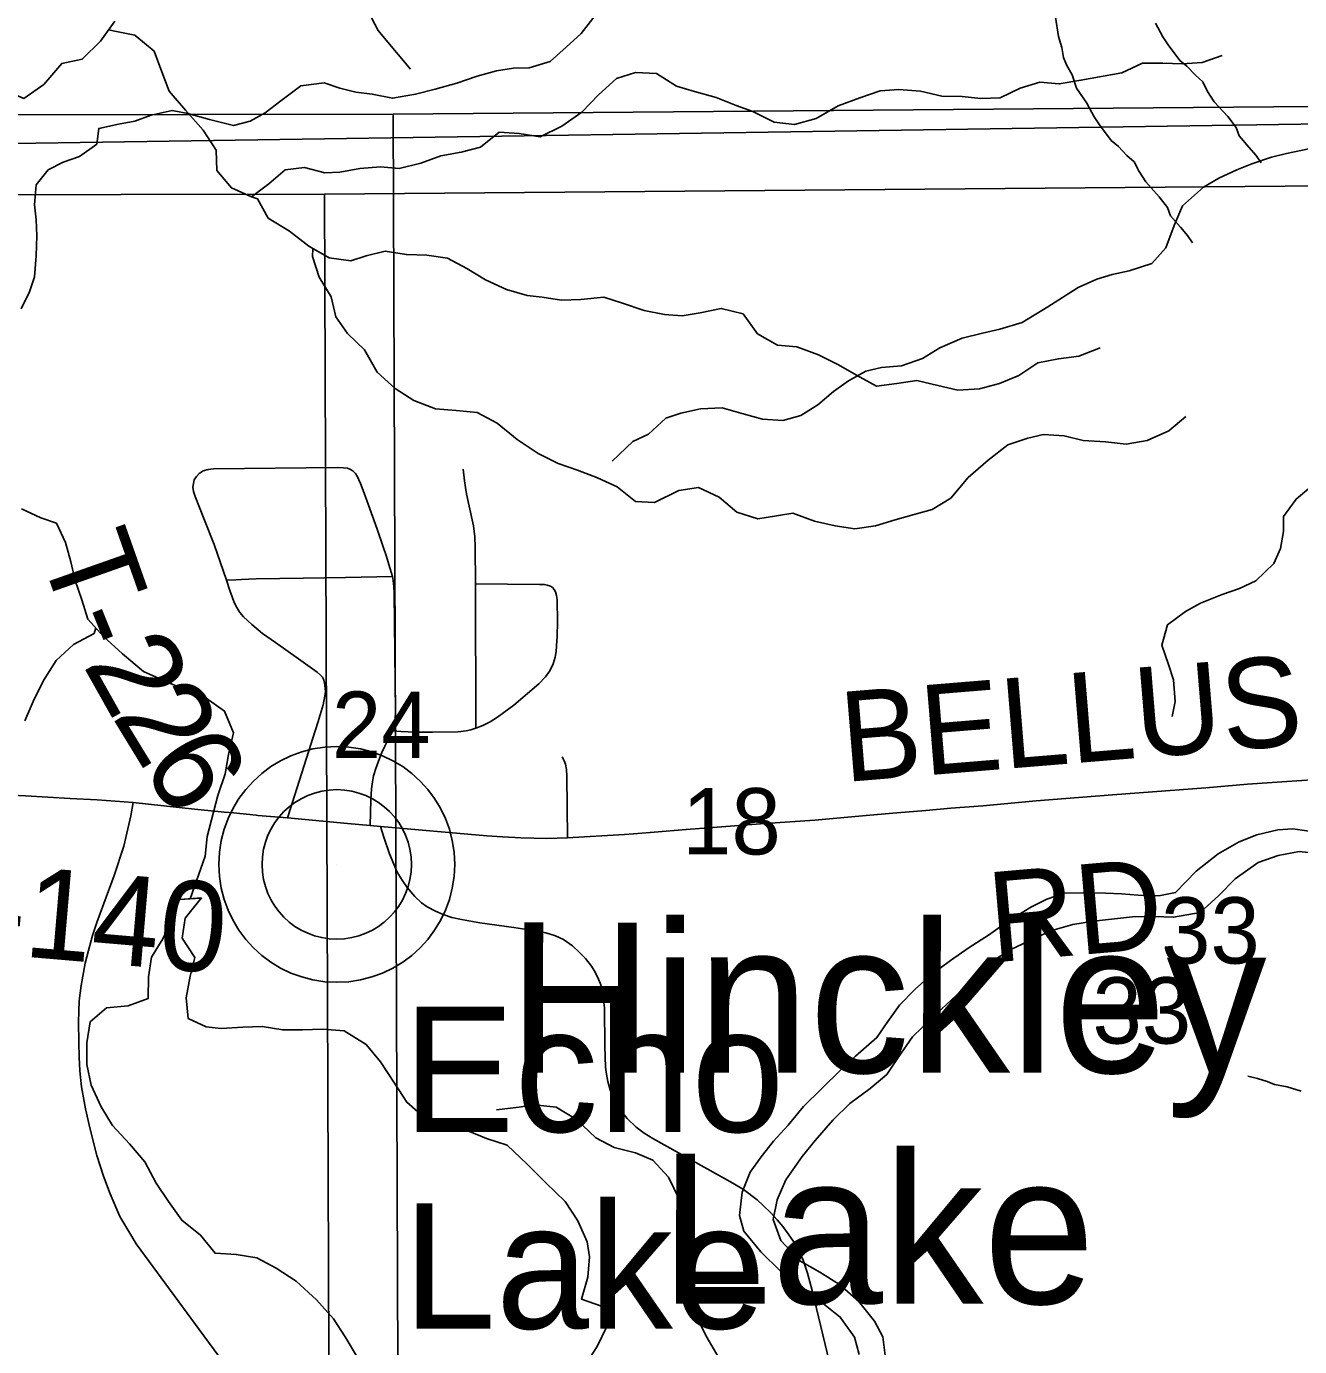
# Model space of a CAD drawing. Extents: x -21.1 to 50.3, y 0 to 22.1.
# Drawn here: x 4.62 to 5.423, y 19.242 to 20.075 of the extents above; entities that cross this region are included whole.
import ezdxf

# ---------------------------------------------------------------- set-up
doc = ezdxf.new("R2010")
doc.units = 0
for name, color, linetype in [('GM_X_County_Road', 7, 'Continuous'), ('GM_X_County_Road_Text', 7, 'Continuous'), ('GM_X_Major_Lake', 7, 'Continuous'), ('GM_X_Major_Lake_Text', 7, 'Continuous'), ('GM_X_Minor_River', 7, 'Continuous'), ('GM_X_Section', 7, 'Continuous'), ('GM_X_Section_Text', 7, 'Continuous'), ('GM_X_Township_Road', 7, 'Continuous'), ('GM_X_Township_Road_Text', 7, 'Continuous'), ('GM_X_Unincorporated', 7, 'Continuous'), ('GM_X_Unincorporated_Location', 7, 'Continuous'), ('GM_X_Unincorporated_Text', 7, 'Continuous')]:
    doc.layers.add(name, color=color, linetype=linetype)

msp = doc.modelspace()

# ---------------------------------------------------------------- linework, layer by layer
at = {"layer": 'GM_X_County_Road'}
for points in [[(4.76479, 19.57744), (4.76581, 19.57734), (4.78457, 19.57575), (4.82232, 19.57221), (4.8366, 19.57097), (4.84321, 19.57028), (4.91022, 19.56449), (4.92005, 19.5638), (4.93168, 19.56324), (4.94816, 19.56283), (4.96117, 19.56311), (4.99703, 19.56533), (5.00285, 19.56574), (5.01323, 19.56643), (5.03607, 19.56837), (5.05006, 19.56948), (5.08288, 19.57197), (5.11719, 19.57429), (5.15187, 19.57753), (5.16903, 19.57901), (5.18732, 19.58049), (5.20301, 19.58178), (5.22313, 19.58344), (5.25691, 19.58658), (5.30509, 19.59027), (5.36398, 19.5947), (5.39019, 19.59692), (5.41807, 19.59894), (5.4369, 19.60024)], [(4.5196, 19.59528), (4.55358, 19.59321), (4.56138, 19.5929), (4.60576, 19.5903), (4.61927, 19.58967), (4.64742, 19.58801), (4.6643, 19.58714), (4.68714, 19.58536), (4.72573, 19.58133)], [(4.72573, 19.58133), (4.74058, 19.57978), (4.74469, 19.57938), (4.7505, 19.57882), (4.76479, 19.57744)]]:
    msp.add_lwpolyline(points, dxfattribs=at)
at = {"layer": 'GM_X_Major_Lake'}
for points in [[(4.73023, 19.52518), (4.71637, 19.52414), (4.71149, 19.51157), (4.70585, 19.49937), (4.69867, 19.48792), (4.69684, 19.47536), (4.69652, 19.46166), (4.68399, 19.45704), (4.6703, 19.45583), (4.66007, 19.44703), (4.65785, 19.4337), (4.65792, 19.42001), (4.66065, 19.40709), (4.66681, 19.39343), (4.6741, 19.38167), (4.68481, 19.36994), (4.69438, 19.35857), (4.70168, 19.34529), (4.70935, 19.33354), (4.71778, 19.32179), (4.72962, 19.31234), (4.73881, 19.30098), (4.75213, 19.30028), (4.76508, 19.29806), (4.77729, 19.29166), (4.78989, 19.28335), (4.80288, 19.27162), (4.8136, 19.25951), (4.82089, 19.24813), (4.82856, 19.23524)], [(4.7298, 19.52514), (4.71637, 19.52414), (4.71149, 19.51157), (4.70585, 19.49937), (4.69867, 19.48792), (4.69684, 19.47536), (4.69652, 19.46166), (4.68399, 19.45704), (4.6703, 19.45583), (4.66007, 19.44703), (4.65785, 19.4337), (4.65792, 19.42001), (4.66065, 19.40709), (4.66681, 19.39343), (4.6741, 19.38167), (4.68481, 19.36994), (4.69438, 19.35857), (4.70168, 19.34529), (4.70935, 19.33354), (4.71778, 19.32179), (4.72962, 19.31234), (4.73881, 19.30098), (4.75213, 19.30028), (4.76508, 19.29806), (4.77729, 19.29166), (4.78989, 19.28335), (4.80288, 19.27162), (4.8136, 19.25951), (4.82089, 19.24813), (4.82856, 19.23524)], [(4.71802, 19.49981), (4.71986, 19.51237), (4.73023, 19.52518)], [(4.71802, 19.49981), (4.71986, 19.51237), (4.73007, 19.52497)], [(4.97354, 19.23253), (4.97996, 19.24207), (4.98599, 19.25465), (4.9825, 19.26757), (4.96992, 19.27207), (4.97403, 19.28579), (4.97511, 19.29872), (4.97354, 19.30823), (4.96776, 19.32151), (4.95971, 19.33364), (4.94748, 19.34537), (4.93562, 19.3571), (4.923, 19.36921), (4.91005, 19.37333), (4.89823, 19.37822), (4.88527, 19.38272), (4.87193, 19.3857), (4.85971, 19.39628), (4.85203, 19.40842), (4.84321, 19.42169), (4.83403, 19.43267), (4.82029, 19.44135), (4.80658, 19.44243), (4.79403, 19.44199), (4.78147, 19.44192), (4.76853, 19.44414), (4.75635, 19.4437), (4.74266, 19.44287), (4.73314, 19.44397), (4.7217, 19.44923), (4.72049, 19.46216), (4.72309, 19.47587), (4.72607, 19.48767), (4.71802, 19.49981)]]:
    msp.add_lwpolyline(points, dxfattribs=at)
at = {"layer": 'GM_X_Minor_River'}
for points in [[(4.98161, 20.08599), (4.96985, 20.07081), (4.96036, 20.06209), (4.95012, 20.05299), (4.93686, 20.04919), (4.927, 20.04881), (4.91638, 20.04729), (4.90425, 20.04388), (4.89136, 20.03933), (4.87771, 20.03554), (4.8652, 20.0325), (4.85079, 20.02984), (4.8379, 20.0325), (4.82767, 20.03363), (4.81743, 20.03629), (4.80758, 20.0397), (4.79279, 20.0378)], [(4.83513, 20.08505), (4.84172, 20.0726), (4.84979, 20.06282), (4.86209, 20.04815)], [(5.26906, 20.08099), (5.27103, 20.06884), (5.27298, 20.06202), (5.27416, 20.05556), (5.27608, 20.05101), (5.27955, 20.04458), (5.28226, 20.03623), (5.28878, 20.02677), (5.2934, 20.01806), (5.29685, 20.01314), (5.30414, 20.0033), (5.30873, 19.99953), (5.31409, 19.99386), (5.31868, 19.98971), (5.32176, 19.98365), (5.32598, 19.97721), (5.33441, 19.96776), (5.33978, 19.96095), (5.34171, 19.95565), (5.34784, 19.94846), (5.35244, 19.94317), (5.35551, 19.93863)], [(4.57835, 20.03585), (4.57832, 20.03582), (4.5915, 20.03659), (4.6052, 20.03547), (4.61814, 20.02978), (4.63068, 20.03854), (4.64208, 20.05187), (4.65502, 20.05455), (4.66641, 20.06597), (4.67553, 20.07853)], [(4.67159, 20.0731), (4.67668, 20.07207), (4.6881, 20.0698), (4.70029, 20.05955), (4.70525, 20.04662), (4.70984, 20.03446), (4.72013, 20.0223), (4.73118, 20.00976), (4.73957, 19.99722), (4.73997, 19.98429), (4.74912, 19.97327), (4.76168, 19.96759), (4.77271, 19.97596), (4.78296, 19.98472), (4.79514, 19.98626), (4.80808, 19.98286), (4.81759, 19.98325), (4.83015, 19.98555), (4.84308, 19.9867), (4.85488, 19.98558), (4.86857, 19.98902), (4.88112, 19.9936), (4.89406, 19.99589), (4.90623, 19.99895), (4.91801, 20.00847), (4.93057, 20.00773), (4.94389, 20.00546), (4.95757, 20.01233), (4.97012, 20.02109), (4.98076, 20.03213), (4.99216, 20.04241), (5.00395, 20.04623), (5.01727, 20.04549), (5.02983, 20.03752), (5.04125, 20.03411), (5.05496, 20.03032), (5.06752, 20.02539), (5.07818, 20.0216), (5.09151, 20.01478), (5.10445, 20.01327), (5.11814, 20.01709), (5.13183, 20.0251), (5.14552, 20.03006), (5.15845, 20.03464), (5.17024, 20.03541), (5.18394, 20.03429), (5.19726, 20.03126), (5.2102, 20.0309), (5.222, 20.02977), (5.23417, 20.03017), (5.24672, 20.03627), (5.25927, 20.04009), (5.27145, 20.03896), (5.28514, 20.04126), (5.31101, 20.04585), (5.32394, 20.05196), (5.33688, 20.05197), (5.34906, 20.05161), (5.36161, 20.05238), (5.37416, 20.05696)], [(5.33207, 20.07729), (5.33669, 20.06858), (5.34014, 20.06366), (5.34743, 20.05382), (5.35202, 20.05005), (5.35738, 20.04438), (5.36197, 20.04023), (5.36505, 20.03416), (5.36927, 20.02773), (5.3777, 20.01828), (5.38307, 20.01147), (5.385, 20.00616), (5.39113, 19.99898), (5.39573, 19.99369), (5.3988, 19.98914)], [(4.79279, 20.0378), (4.78028, 20.02832), (4.77042, 20.02073), (4.76094, 20.01542), (4.75032, 20.01277), (4.73516, 20.01656), (4.72152, 20.02035), (4.71166, 20.02225), (4.69839, 20.01921), (4.68815, 20.01542), (4.67792, 20.01352), (4.6654, 20.01086), (4.66426, 20.001), (4.65326, 19.99304), (4.64303, 19.98962), (4.63355, 19.98469), (4.62596, 19.97521), (4.62482, 19.96269), (4.62595, 19.95321), (4.62632, 19.94297), (4.62594, 19.93046), (4.62479, 19.91718), (4.62175, 19.9077), (4.61644, 19.89708)], [(5.4289, 19.99804), (5.41486, 19.995), (5.40539, 19.99273), (5.39287, 19.98855), (5.38339, 19.98476), (5.37202, 19.97945), (5.36254, 19.97376), (5.34926, 19.962), (5.34395, 19.94948), (5.33864, 19.93545), (5.32991, 19.92559), (5.3155, 19.92104), (5.30489, 19.91876), (5.29503, 19.91572), (5.28327, 19.91041), (5.26431, 19.89828), (5.248, 19.88841), (5.23397, 19.88424), (5.22298, 19.88159), (5.21009, 19.87855), (5.19606, 19.87248), (5.18506, 19.86565), (5.17179, 19.8611), (5.15928, 19.85996), (5.14942, 19.85769), (5.13843, 19.85162), (5.12894, 19.84479), (5.11908, 19.83644), (5.10846, 19.82962), (5.09709, 19.82658), (5.0842, 19.82734), (5.07207, 19.83075), (5.05881, 19.83454), (5.04516, 19.83378), (5.03265, 19.83113), (5.02317, 19.82809), (5.01217, 19.81785), (5.00231, 19.8133), (4.98941, 19.80078)], [(4.76168, 19.9676), (4.76549, 19.96645), (4.77235, 19.95429), (4.78568, 19.94594), (4.79787, 19.93644), (4.81082, 19.92923), (4.82452, 19.92735), (4.83403, 19.9304), (4.8462, 19.93346), (4.85952, 19.9312), (4.87246, 19.93083), (4.8854, 19.92895), (4.89759, 19.9225), (4.90939, 19.91529), (4.92272, 19.90921), (4.93566, 19.90543), (4.94517, 19.9043), (4.95735, 19.90242), (4.96953, 19.90281), (4.98399, 19.90435), (4.99579, 19.90056), (5.00949, 19.89601), (5.02243, 19.89337), (5.03347, 19.89262), (5.04488, 19.89454), (5.05819, 19.89721), (5.0719, 19.89381), (5.08105, 19.88127), (5.09361, 19.87406), (5.10579, 19.87293), (5.1195, 19.86801), (5.13206, 19.86156), (5.14349, 19.85511), (5.15605, 19.84828), (5.16899, 19.84982), (5.18154, 19.85173), (5.19486, 19.84871), (5.20743, 19.84568), (5.22112, 19.84646), (5.23367, 19.84989), (5.24584, 19.85485), (5.25801, 19.86285), (5.27094, 19.86553), (5.28387, 19.86707), (5.29719, 19.87241)], [(4.8005, 19.93499), (4.80017, 19.92998), (4.80437, 19.91706), (4.812, 19.90451), (4.81506, 19.89197), (4.82231, 19.88133), (4.83298, 19.87107), (4.84099, 19.85701), (4.85242, 19.84676), (4.86422, 19.83917), (4.87793, 19.83386), (4.89087, 19.83273), (4.90419, 19.83161), (4.91675, 19.82478), (4.92932, 19.81453), (4.94265, 19.8058), (4.95522, 19.79935), (4.9674, 19.79518), (4.97997, 19.79025), (4.99253, 19.78456), (5.00396, 19.77545), (5.01614, 19.7747), (5.03135, 19.78233), (5.0439, 19.78424), (5.05685, 19.77817), (5.06789, 19.76868), (5.08122, 19.76451), (5.09301, 19.76643), (5.10328, 19.76796), (5.11699, 19.76304), (5.12993, 19.76001), (5.14249, 19.75812), (5.15542, 19.76004), (5.16797, 19.76386), (5.18128, 19.76768), (5.19117, 19.77035), (5.20296, 19.7776), (5.21397, 19.79054), (5.22651, 19.80159), (5.23906, 19.81111), (5.25161, 19.81531), (5.2615, 19.8176), (5.27443, 19.81686), (5.28661, 19.81383), (5.3007, 19.81309), (5.31363, 19.81158), (5.32695, 19.81388), (5.34064, 19.81999), (5.35128, 19.82913)], [(5.4303, 19.78489), (5.42081, 19.77693), (5.41285, 19.76593), (5.41284, 19.75645), (5.41094, 19.74583), (5.40677, 19.73634), (5.39539, 19.72534), (5.38515, 19.72041), (5.37415, 19.71662), (5.3605, 19.71131), (5.35102, 19.706), (5.33964, 19.69765), (5.33622, 19.68476), (5.34039, 19.67262), (5.34342, 19.66276), (5.34454, 19.64911), (5.34265, 19.63962)], [(4.61662, 19.77078), (4.6288, 19.76509), (4.6387, 19.76168), (4.64442, 19.74952), (4.64787, 19.73735), (4.65055, 19.72557), (4.65475, 19.7134), (4.65857, 19.70124), (4.66848, 19.69022), (4.68029, 19.6792), (4.69363, 19.66819), (4.70733, 19.66212), (4.71952, 19.65681), (4.7317, 19.65226), (4.74465, 19.64315), (4.75038, 19.62947)], [(4.6636, 19.69564), (4.66239, 19.69211), (4.64946, 19.68525), (4.63844, 19.67497), (4.63047, 19.66241), (4.62402, 19.64909), (4.61871, 19.63691)], [(4.75038, 19.62947), (4.74735, 19.61577), (4.74509, 19.6036), (4.74054, 19.5899), (4.73373, 19.56403), (4.73261, 19.55148), (4.72301, 19.52469)], [(5.43213, 19.56688), (5.41886, 19.56891), (5.40937, 19.56825), (5.39605, 19.56496), (5.38499, 19.56052), (5.37163, 19.55305)], [(5.38248, 19.53737), (5.39701, 19.54748), (5.40958, 19.55191), (5.42289, 19.55443), (5.43275, 19.55357)], [(5.37163, 19.55305), (5.35785, 19.54218), (5.34481, 19.52864), (5.33415, 19.52646), (5.32125, 19.52697), (5.31063, 19.52784), (5.30077, 19.52832), (5.28786, 19.52845), (5.27457, 19.52821), (5.26353, 19.52452), (5.25399, 19.51968), (5.23947, 19.51071), (5.22685, 19.50172), (5.21462, 19.49387), (5.20277, 19.48563), (5.19053, 19.47664), (5.18057, 19.46762), (5.17059, 19.45747), (5.16327, 19.44729), (5.15634, 19.4371), (5.14293, 19.42546), (5.13335, 19.41644), (5.10995, 19.39351), (5.10035, 19.38183), (5.09113, 19.37166), (5.08344, 19.36186), (5.0765, 19.35206), (5.07144, 19.33957), (5.06977, 19.32478), (5.07233, 19.31487), (5.0832, 19.30185), (5.0956, 19.28957), (5.1084, 19.27956), (5.12159, 19.26993), (5.13326, 19.2607), (5.14224, 19.24807), (5.14517, 19.23702)], [(5.16149, 19.23648), (5.16009, 19.24827), (5.15488, 19.2582), (5.14476, 19.27084), (5.13272, 19.28121), (5.12027, 19.28894), (5.10782, 19.29628), (5.0958, 19.30894), (5.091, 19.32228), (5.09341, 19.33479), (5.09885, 19.34727), (5.10925, 19.36198), (5.11733, 19.37216), (5.12847, 19.38496), (5.13921, 19.39549), (5.15221, 19.40485), (5.16255, 19.41386), (5.16987, 19.42443), (5.17874, 19.43763), (5.19101, 19.44928), (5.20634, 19.46356), (5.21823, 19.47598), (5.22858, 19.48499), (5.24042, 19.49247), (5.25682, 19.50028), (5.26674, 19.50473), (5.28006, 19.5084), (5.29299, 19.51055), (5.30629, 19.51193), (5.3177, 19.51334), (5.33136, 19.51358), (5.34351, 19.51307), (5.36024, 19.51594), (5.37212, 19.52684), (5.38248, 19.53737)], [(5.42398, 19.40336), (5.41521, 19.40597), (5.40721, 19.40745), (5.40263, 19.40932), (5.39653, 19.41119), (5.39043, 19.41268)], [(4.9164, 19.39155), (4.93043, 19.39307), (4.94029, 19.39458), (4.95393, 19.39307), (4.96682, 19.38548), (4.97894, 19.37373), (4.99069, 19.36766), (5.00396, 19.36425), (5.01495, 19.3597), (5.0248, 19.34908), (5.03162, 19.33505), (5.03464, 19.32177), (5.03502, 19.31002), (5.0335, 19.30015), (5.03311, 19.2884), (5.03651, 19.27512), (5.04182, 19.26261), (5.04863, 19.24858), (5.05658, 19.23492)]]:
    msp.add_lwpolyline(points, dxfattribs=at)
at = {"layer": 'GM_X_Section'}
for points in [[(4.85115, 20.01985), (5.88662, 20.02845), (5.8818, 19.00728), (5.82494, 19.00715), (4.855, 19.00483)], [(3.82397, 20.01814), (4.85115, 20.01985), (4.855, 19.00483), (4.83075, 19.0046), (3.83539, 19.00471)], [(4.49952, 19.99963), (5.45185, 20.01395), (5.47114, 18.99721), (4.50668, 19.00183), (4.49957, 19.93786)], [(4.80786, 19.96933), (5.84333, 19.97793), (5.83851, 18.95676), (5.78166, 18.95663), (4.81171, 18.95431)], [(3.78068, 19.96762), (4.80786, 19.96933), (4.81171, 18.95431), (4.78746, 18.95409), (3.7921, 18.95419)]]:
    msp.add_lwpolyline(points, close=True, dxfattribs=at)
at = {"layer": 'GM_X_Township_Road'}
for points in [[(4.72698, 19.79111), (4.72876, 19.79304), (4.73117, 19.79466), (4.73441, 19.79562), (4.73779, 19.79595), (4.81579, 19.79686), (4.8199, 19.79673), (4.82234, 19.79634), (4.82413, 19.79564)], [(4.78457, 19.57575), (4.79798, 19.61801), (4.80054, 19.62608), (4.80376, 19.63656), (4.80699, 19.64706), (4.80812, 19.6527), (4.80845, 19.65544), (4.8078, 19.66125), (4.80716, 19.66335), (4.80647, 19.6645), (4.80526, 19.66583), (4.80312, 19.6677), (4.79877, 19.67093), (4.7914, 19.67604), (4.77683, 19.68641), (4.76876, 19.69206), (4.76199, 19.69771), (4.75666, 19.70254), (4.75441, 19.70545), (4.75247, 19.70851), (4.75086, 19.71174), (4.74957, 19.71529), (4.74811, 19.71932), (4.74598, 19.72571), (4.73828, 19.7482), (4.73166, 19.76465), (4.72618, 19.77852), (4.72521, 19.78175), (4.72472, 19.78449), (4.72569, 19.78917), (4.72698, 19.79111)], [(4.8366, 19.57097), (4.83696, 19.58707), (4.83756, 19.59408), (4.83804, 19.59844), (4.83877, 19.60231), (4.84022, 19.60691), (4.8418, 19.61162), (4.84397, 19.61707), (4.84591, 19.62106), (4.84821, 19.62554), (4.85087, 19.63062), (4.85135, 19.63243), (4.85184, 19.63546), (4.85232, 19.6386), (4.85256, 19.64236), (4.85184, 19.71761), (4.85148, 19.72184), (4.85111, 19.72547), (4.85063, 19.72801), (4.84833, 19.73564), (4.84688, 19.74071), (4.84446, 19.7481), (4.84103, 19.75793), (4.83804, 19.76612), (4.83284, 19.78064), (4.83054, 19.78681), (4.82849, 19.79129), (4.8274, 19.79298), (4.8257, 19.79467), (4.82413, 19.79564)], [(4.90337, 19.63232), (4.90301, 19.72342), (4.9029, 19.74677), (4.90277, 19.75318), (4.90193, 19.75995), (4.89902, 19.77253), (4.89733, 19.78016), (4.89673, 19.78427), (4.89624, 19.78839), (4.89539, 19.79576)], [(4.74598, 19.72571), (4.75179, 19.72601), (4.75541, 19.7262), (4.75977, 19.72644), (4.76461, 19.72656), (4.79449, 19.72693), (4.82099, 19.72753), (4.85063, 19.72801)], [(4.85087, 19.63062), (4.85607, 19.63026), (4.86055, 19.63002), (4.86696, 19.62989), (4.87592, 19.62977), (4.89213, 19.63014), (4.8972, 19.63074), (4.90023, 19.63135), (4.90337, 19.63232), (4.90773, 19.63401), (4.91233, 19.63631), (4.91693, 19.63921), (4.92108, 19.64221), (4.92721, 19.64683), (4.94306, 19.66038), (4.94717, 19.66474), (4.94996, 19.66861), (4.95202, 19.67297), (4.95334, 19.67708), (4.95395, 19.68071), (4.95431, 19.68422), (4.95467, 19.69051), (4.95479, 19.69934), (4.95467, 19.71362), (4.95431, 19.71616), (4.95359, 19.71846), (4.95274, 19.7199), (4.95177, 19.72112)], [(4.90301, 19.72342), (4.94342, 19.72306), (4.94657, 19.72293), (4.94838, 19.72257), (4.95032, 19.72196), (4.95177, 19.72112)], [(4.96117, 19.56311), (4.96069, 19.60216), (4.96048, 19.60631), (4.95993, 19.60963), (4.95896, 19.61177), (4.95785, 19.6142)], [(4.74107, 19.23605), (4.73172, 19.24883), (4.68901, 19.30682), (4.68558, 19.31258), (4.67872, 19.32427), (4.67265, 19.33846), (4.66844, 19.34968), (4.66423, 19.36277), (4.65971, 19.38023), (4.65706, 19.39208), (4.65457, 19.40595), (4.65348, 19.41608), (4.65301, 19.42465), (4.65285, 19.43401), (4.65254, 19.44694), (4.65301, 19.46035), (4.65425, 19.47001), (4.65566, 19.47812), (4.65691, 19.48404), (4.65897, 19.49202), (4.66143, 19.5015), (4.66423, 19.50976), (4.6686, 19.52176), (4.67514, 19.53937), (4.68122, 19.55793), (4.68558, 19.57694), (4.68714, 19.58536)], [(4.84321, 19.57028), (4.84524, 19.5635), (4.84893, 19.55298), (4.85151, 19.54652), (4.85373, 19.54153), (4.85687, 19.53636), (4.86001, 19.53175), (4.86481, 19.52621), (4.86906, 19.52215), (4.87263, 19.51967), (4.87792, 19.5168), (4.88271, 19.51477), (4.88825, 19.51292), (4.89416, 19.51163), (4.90579, 19.5096), (4.9272, 19.50646), (4.94105, 19.50443), (4.94751, 19.50313), (4.9536, 19.50129), (4.95859, 19.49908), (4.96431, 19.49501), (4.96874, 19.49077), (4.97243, 19.48689), (4.97631, 19.48209), (4.97806, 19.47933), (4.98037, 19.47507), (4.98221, 19.47028), (4.98351, 19.46437), (4.98443, 19.45588), (4.9848, 19.43151), (4.98517, 19.4184), (4.98572, 19.41397), (4.98664, 19.40936), (4.98812, 19.40419), (4.99052, 19.39883), (4.99403, 19.39255), (4.99606, 19.38942), (4.99883, 19.38609), (5.00455, 19.38056), (5.00954, 19.37686), (5.01508, 19.37335), (5.06547, 19.34511), (5.07212, 19.34124), (5.08079, 19.33459), (5.0847, 19.33109), (5.08947, 19.32647), (5.09343, 19.32213), (5.09704, 19.31779), (5.10037, 19.31317), (5.10369, 19.30838), (5.10682, 19.30265), (5.10978, 19.29656), (5.11255, 19.28844), (5.1155, 19.27755), (5.11956, 19.26075), (5.12916, 19.22069)]]:
    msp.add_lwpolyline(points, dxfattribs=at)
at = {"layer": 'GM_X_Unincorporated'}
for radius in [0.0744, 0.04716]:
    msp.add_circle((4.81556, 19.54639), radius, dxfattribs=at)
at = {"layer": 'GM_X_Unincorporated_Location'}
msp.add_line((4.81556, 19.54639), (4.81556, 19.54639), dxfattribs=at)

# ---------------------------------------------------------------- texts
at = {"layer": 'GM_X_County_Road_Text'}
for s, rotation, p in [('BELLUS', 4.704, (5.13584, 19.5983)), ('C-140', 355.1012, (4.53746, 19.49509)), ('RD', 4.96901, (5.22924, 19.48444))]:
    msp.add_text(s, height=0.056818, rotation=rotation, dxfattribs=at).set_placement(p)
at = {"layer": 'GM_X_Major_Lake_Text'}
for s, rotation, p in [('Hinckley', 359.98279, (4.92356, 19.41498)), ('Lake', 359.98291, (5.0193, 19.26917))]:
    msp.add_text(s, height=0.094743, rotation=rotation, dxfattribs=at).set_placement(p)
at = {"layer": 'GM_X_Section_Text'}
for s, p in [('24', (4.81253, 19.61362)), ('18', (5.03345, 19.55265)), ('33', (5.33568, 19.48379)), ('33', (5.29239, 19.43328))]:
    msp.add_text(s, height=0.041856, rotation=0.00001, dxfattribs=at).set_placement(p)
at = {"layer": 'GM_X_Township_Road_Text'}
for s, rotation, p in [('T', 289.44598, (4.62776, 19.74385)), ('-', 291.86043, (4.64283, 19.70133)), ('2', 299.32328, (4.655, 19.6724)), ('2', 301.41056, (4.67328, 19.63994)), ('6', 301.56136, (4.69161, 19.60993))]:
    msp.add_text(s, height=0.05682, rotation=rotation, dxfattribs=at).set_placement(p)
at = {"layer": 'GM_X_Unincorporated_Text'}
for s, p in [('Echo', (4.85731, 19.37759)), ('Lake', (4.85731, 19.25343))]:
    msp.add_text(s, height=0.078977, rotation=0.00001, dxfattribs=at).set_placement(p)

doc.saveas('drawing.dxf')
